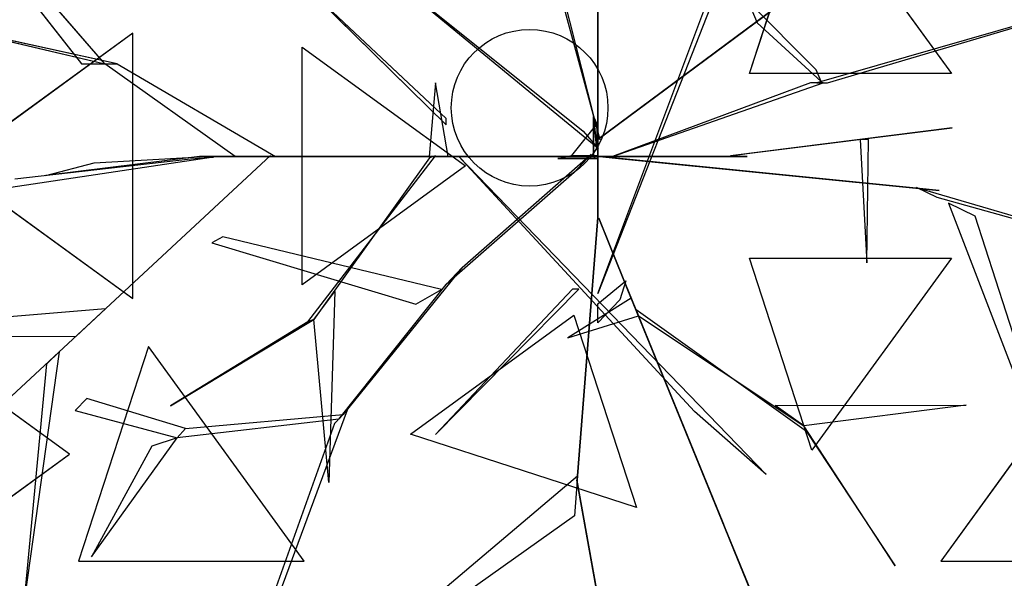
# Model space of a CAD drawing. Extents: x 22936 to 50368, y -4877 to 31080.
# Tile 367 of 601: x 49295 to 49405, y 2357 to 2420. Entities that reach past the tile are written whole.
import ezdxf

# ---------------------------------------------------------------- set-up
doc = ezdxf.new("R2010")
doc.units = 0
doc.layers.get('0').update_dxf_attribs({"linetype": 'CONTINUOUS'})
for name, color, linetype in [('00_TRACE_ARBRE', 3, 'CONTINUOUS'), ('00_TRACE_RDC', 241, 'CONTINUOUS'), ('08_AMENAGEMENTS_EXTERIEURS', 253, 'CONTINUOUS'), ('09_VEGETATION', 134, 'CONTINUOUS')]:
    doc.layers.add(name, color=color, linetype=linetype)

# ---------------------------------------------------------------- blocks, each defined once
blk = doc.blocks.new('TREE_GEOMETRIC_ROUND')
at = {"color": 7}
for p, q in [((-1424.8, 711.3, 4367.3), (-981.2, 146.5, 4126.7)), ((-935.2, 146.5, 4074.4), (-1424.8, 711.3, 4367.3)), ((43.9, 8.4, 1966.5), (43.9, 648.6, 2772)), ((43.9, 602.6, 2829.5), (43.9, -41.8, 1966.5)), ((345.4, 126.8, 5736.5), (469.4, 508.3, 5644.3)), ((469.4, 508.3, 5644.3), (746.6, 126.8, 5644.3)), ((48.1, -4.2, 2364), (-43.9, 359.9, 3797.1)), ((-43.9, 334.8, 3870.4), (48.1, -4.2, 2510.4)), ((43.9, -309.6, 4440.5), (282.4, 326.4, 5654)), ((43.9, -4.2, 2510.4), (471.9, 314.1, 3357.8)), ((471.9, 314.1, 3415.3), (43.9, -4.2, 2583.7)), ((1223.9, 322.2, 5052.5), (479.1, 108.8, 3886.1)), ((500, 108.8, 3797.1), (1223.9, 322.2, 5042)), ((-546.1, 309.6, 5523.2), (-257.3, 25.1, 4895.5)), ((-257.3, 37.7, 5010.6), (-546.1, 309.6, 5523.2)), ((282.4, 297.1, 5491.8), (43.9, -309.6, 4513.7)), ((-330.3, 289.4, 3300.2), (15, 12.8, 2772)), ((45.1, -22, 2829.5), (-322, 279.9, 3326.4)), ((342.6, 270.2, 4498), (360.8, 227.9, 4498)), ((477.9, 134.4, 3870.4), (342.6, 270.2, 4498)), ((-910.1, 146.5, 4105.7), (-1274.1, 226, 4806.6)), ((-1274.1, 226, 4806.6), (-935.2, 146.5, 4074.4)), ((360.8, 227.9, 4498), (487.8, 111.3, 3797.1)), ((-879.4, 207, 5468.4), (-1242, -56.5, 5178.3)), ((-879.4, -319.9, 5468.4), (-879.4, 207, 5468.4)), ((-543.3, -292.3, 5644.3), (-543.3, 179.3, 5644.3)), ((-543.3, 179.3, 5644.3), (-218.8, -56.5, 5736.5)), ((-981.2, 146.5, 4126.7), (-935.2, 146.5, 4074.4)), ((-935.2, 146.5, 4074.4), (-910.1, 146.5, 4105.7)), ((-675.8, -37.7, 3415.3), (-935.2, 146.5, 4074.4)), ((-910.1, 146.5, 4105.7), (-596.3, -37.7, 3415.3)), ((746.6, 126.8, 5644.3), (345.4, 126.8, 5736.5)), ((487.8, 111.3, 3797.1), (477.9, 134.4, 3870.4)), ((-278.3, 108.8, 5612.1), (-290.8, -37.7, 4456.2)), ((-253.2, -37.7, 4456.2), (-278.3, 108.8, 5612.1)), ((73.2, -37.7, 2364), (491.7, 108.8, 3797.1)), ((466.6, 108.8, 3870.4), (73.2, -37.7, 2510.4)), ((491.7, 108.8, 3797.1), (466.6, 108.8, 3870.4)), ((479.1, 108.8, 3886.1), (500, 108.8, 3797.1)), ((35.6, -29.3), (35.6, 41.8)), ((35.6, 41.8), (35.6, 20.9, 1893.2)), ((35.6, 41.8), (42, 27.1, 2791.2)), ((-257.3, 25.1, 4895.5), (-257.3, 37.7, 5010.6)), ((42, 27.1, 2791.2), (-8.3, -35.6, 2791.2)), ((35.6, 20.9, 1893.2), (35.6, -29.3, 1893.2)), ((35.6, -37.7, 1966.5), (35.6, 20.9, 1893.2)), ((35.6, 20.9, 1893.2), (35.6, -16.7, 2437.2)), ((42, 27.1, 2791.2), (42, -23.1, 2791.2)), ((15, 12.8, 2772), (45.1, -22, 2829.5)), ((43.9, -4.2, 2510.4), (43.9, 16.7, 2039.7)), ((43.9, 16.7, 2039.7), (43.9, -41.8, 1966.5)), ((43.9, -41.8, 1966.5), (43.9, 8.4, 1966.5)), ((747.6, 19.4, 5507.5), (307.6, -36.3, 4586.9)), ((340.8, -32.1, 4498), (747.6, 19.4, 5507.5)), ((35.6, -16.7, 2437.2), (35.6, -37.7, 1966.5)), ((43.9, -62.8, 2437.2), (43.9, -4.2, 2510.4)), ((43.9, -4.2, 2510.4), (43.9, -159, 3007.3)), ((43.9, -4.2, 2583.7), (43.9, -4.2, 2510.4)), ((48.1, -4.2, 2510.4), (48.1, -4.2, 2364)), ((581.4, -3.9, 5214.6), (565.4, -3.9, 5099.5)), ((565.4, -3.9, 5099.5), (578, -248.8, 5549.4)), ((578, -248.8, 5549.4), (581.4, -3.9, 5214.6)), ((-719.1, -39, 4325.4), (-1364, -135.5, 4586.9)), ((-605.7, -35.6, 3415.3), (-1326.3, -704.7, 3593.2)), ((-1326.3, -704.7, 3593.2), (-605.7, -35.6, 3357.8)), ((-746.9, -37.7, 4335.9), (-1052.4, -75.3, 5099.5)), ((-956.1, -50.2, 4937.4), (-734.4, -37.7, 4383)), ((-765, -42.5, 4398.6), (-719.1, -39, 4325.4)), ((-746.9, -37.7, 4335.9), (-232.2, -37.7, 3839)), ((-734.4, -37.7, 4383), (-746.9, -37.7, 4335.9)), ((-207.1, -37.7, 3886.1), (-734.4, -37.7, 4383)), ((-604.6, -37.7, 3415.3), (-675.8, -37.7, 3415.3)), ((-605.7, -35.6, 3357.8), (-605.7, -35.6, 3415.3)), ((-604.6, -37.7, 3357.8), (-604.6, -37.7, 3415.3)), ((-81.6, -37.7, 2934.1), (-604.6, -37.7, 3357.8)), ((-604.6, -37.7, 3415.3), (-81.6, -37.7, 3007.3)), ((-596.3, -37.7, 3415.3), (-604.6, -37.7, 3415.3)), ((-531.7, -365.8, 4848.5), (-278.5, -36.2, 4456.2)), ((-290.8, -37.7, 4456.2), (-253.2, -37.7, 4456.2)), ((-244.8, -37.7, 3959.3), (-290.8, -37.7, 4456.2)), ((-278.5, -36.2, 4456.2), (-290.3, -40.6, 4571.3)), ((-253.2, -37.7, 4456.2), (-207.1, -37.7, 3886.1)), ((-207.1, -37.7, 3886.1), (-244.8, -37.7, 3959.3)), ((-140.2, -37.7, 3064.9), (-232.2, -37.7, 3839)), ((-232.2, -37.7, 3839), (-207.1, -37.7, 3886.1)), ((-232.2, -37.7, 4440.5), (378.7, -669.5, 5654)), ((236.4, -544, 5491.8), (-232.2, -37.7, 4513.7)), ((-232.2, -37.7, 4513.7), (-232.2, -37.7, 4440.5)), ((-225.6, -258.5, 2358.4), (31.1, -33, 1966.5)), ((-207.1, -37.7, 3886.1), (-81.6, -37.7, 3007.3)), ((-81.6, -37.7, 3007.3), (-140.2, -37.7, 3064.9)), ((-81.6, -37.7, 3007.3), (-81.6, -37.7, 2934.1)), ((73.2, -37.7, 2510.4), (-81.6, -37.7, 3007.3)), ((-81.6, -37.7, 2934.1), (14.6, -37.7, 2437.2)), ((-35.6, -41.8), (-8.3, -35.6, 2791.2)), ((-8.3, -35.6, 2791.2), (42, -35.6, 2791.2)), ((31.1, -33, 1966.5), (-3.2, -69.7, 1966.5)), ((35.6, -37.7, 1966.5), (14.6, -37.7, 2437.2)), ((14.6, -37.7, 2437.2), (73.2, -37.7, 2510.4)), ((35.1, -36.7, 1966.5), (85, -41.7, 1966.5)), ((676.3, -100.8, 2829.5), (35.1, -36.7, 1966.5)), ((42, -23.1, 2791.2), (35.6, -29.3)), ((35.6, -29.3, 1893.2), (35.6, -29.3)), ((42, -35.6, 2791.2), (35.6, -41.8)), ((94.1, -37.7, 2039.7), (35.6, -37.7, 1966.5)), ((73.2, -37.7, 2510.4), (73.2, -37.7, 2364)), ((73.2, -37.7, 2510.4), (94.1, -37.7, 2039.7)), ((85.8, -37.7, 5481.4), (295, -37.7, 4498)), ((85.8, -37.7, 5669.7), (85.8, -37.7, 5481.4)), ((341, -37.7, 4498), (85.8, -37.7, 5669.7)), ((295, -37.7, 4498), (341, -37.7, 4498)), ((307.6, -36.3, 4586.9), (340.8, -32.1, 4498)), ((-1242, -56.5, 5178.3), (-879.4, -319.9, 5468.4)), ((-1113.8, -82.4, 4555.6), (-765, -42.5, 4398.6)), ((-1052.4, -75.3, 5099.5), (-956.1, -50.2, 4937.4)), ((-218.8, -56.5, 5736.5), (-543.3, -292.3, 5644.3)), ((-290.3, -40.6, 4571.3), (-519.9, -361.5, 4906)), ((-35.6, -41.8), (-14.6, -41.8, 1893.2)), ((35.6, -41.8), (-35.6, -41.8)), ((-14.6, -41.8, 1893.2), (-35.6, -41.8, 2364)), ((-35.6, -41.8, 2364), (23, -41.8, 2437.2)), ((-14.6, -41.8, 1893.2), (35.6, -41.8, 1893.2)), ((43.9, -41.8, 1966.5), (-14.6, -41.8, 1893.2)), ((23, -41.8, 2437.2), (43.9, -41.8, 1966.5)), ((35.6, -41.8, 1893.2), (35.6, -41.8)), ((43.9, -41.8, 1966.5), (43.9, -62.8, 2437.2)), ((85, -41.7, 1966.5), (722.1, -105.4, 2772)), ((-3.2, -69.7, 1966.5), (-257, -292.1, 2300.8)), ((43.9, -159, 2934.1), (43.9, -62.8, 2437.2)), ((722.1, -105.4, 2772), (676.3, -100.8, 2829.5)), ((718.1, -119.5, 2772), (676.7, -99.4, 2829.5)), ((676.7, -99.4, 2829.5), (1132.9, -232.9, 3326.4)), ((1144.2, -238.3, 3300.2), (718.1, -119.5, 2772)), ((740.6, -130.5, 2892.3), (900.6, -547.9, 4074.4)), ((793.3, -156.1, 2965.5), (740.6, -130.5, 2892.3)), ((923.2, -558.9, 4074.4), (793.3, -156.1, 2965.5)), ((43.9, -159, 2934.1), (3.3, -680.5, 3357.8)), ((3.3, -680.5, 3415.3), (43.9, -159, 3007.3)), ((43.9, -159, 3007.3), (43.9, -159, 2934.1)), ((93.2, -276.5, 3886.1), (45.8, -160.3, 3007.3)), ((45.8, -160.3, 3007.3), (68, -214.5, 3064.9)), ((-700.7, -197, 3117.4), (-722.5, -209.4, 3117.4)), ((-722.5, -209.4, 3117.4), (-317.1, -330.7, 2494.4)), ((-266.1, -301.8, 2421.1), (-700.7, -197, 3117.4)), ((68, -214.5, 3064.9), (102.7, -299.8, 3839)), ((345.4, -239.8, 5736.5), (746.6, -239.8, 5644.3)), ((469.4, -621.3, 5644.3), (345.4, -239.8, 5736.5)), ((746.6, -239.8, 5644.3), (469.4, -621.3, 5644.3)), ((-225.6, -258.5, 2358.4), (-461.5, -550, 2855.3)), ((-257, -292.1, 2300.8), (-225.6, -258.5, 2358.4)), ((-470.1, -559.2, 2829.1), (-257, -292.1, 2300.8)), ((43.9, -330.6, 4456.2), (99.4, -284.5, 3886.1)), ((99.4, -284.5, 3886.1), (87.5, -322.2, 3959.3)), ((102.7, -299.8, 3839), (93.2, -276.5, 3886.1)), ((93.2, -276.5, 3886.1), (292.4, -764.7, 4383)), ((-519.9, -361.5, 4895.5), (-477.9, -305.9, 4848.5)), ((-477.9, -305.9, 4848.5), (-489.9, -684.9, 5361.1)), ((-317.1, -330.7, 2494.4), (-266.1, -301.8, 2421.1)), ((-6.3, -301.3, 5010.6), (-278.3, -590, 5523.2)), ((-278.3, -590, 5523.2), (6.3, -301.3, 4895.5)), ((6.3, -301.3, 4895.5), (-6.3, -301.3, 5010.6)), ((43.9, -309.6, 4513.7), (43.9, -309.6, 4440.5)), ((297.1, -776.3, 4335.9), (102.7, -299.8, 3839)), ((110.6, -319.1, 4456.2), (-15.5, -397.7, 5612.1)), ((87.5, -322.2, 3959.3), (43.9, -368.2, 4456.2)), ((43.9, -368.2, 4456.2), (43.9, -330.6, 4456.2)), ((120.1, -342.4, 4456.2), (110.6, -319.1, 4456.2)), ((-933.8, -340.2, 3462.4), (-1596.1, -395.6, 3357.8)), ((-992.1, -394.3, 3488.5), (-933.8, -340.2, 3462.4)), ((120.1, -342.4, 4456.2), (124.8, -354, 4571.3)), ((124.8, -354, 4456.2), (120.1, -342.4, 4456.2)), ((458.2, -584.1, 4848.5), (120.1, -342.4, 4456.2)), ((-804.4, -533.2, 5246), (-519.9, -361.5, 4906)), ((-531.7, -365.8, 4848.5), (-804.4, -533.2, 5246)), ((-519.9, -361.5, 4906), (-531.7, -365.8, 4848.5)), ((-489.9, -684.9, 5361.1), (-519.9, -361.5, 4895.5)), ((-327.8, -588.9, 5644.3), (-3.3, -353.1, 5736.5)), ((-15.5, -397.7, 5612.1), (124.8, -354, 4456.2)), ((-3.3, -353.1, 5736.5), (120.7, -734.6, 5644.3)), ((124.8, -354, 4571.3), (453.5, -572.4, 4906)), ((-1345.6, -396.4, 3431), (-992.1, -394.3, 3488.5)), ((-1005.2, -629.1, 5283), (-1319.9, -400.4, 5031.1)), ((-1025.8, -425.7, 3546.1), (-1094.1, -911.7, 4205.1)), ((-1050.3, -449.3, 3561.8), (-1025.8, -425.7, 3546.1)), ((-848.5, -415, 2392.4), (-987, -841.2, 2682.5)), ((-538.8, -841.2, 2392.4), (-848.5, -415, 2392.4)), ((1034.7, -415, 5468.4), (725, -841.2, 5468.4)), ((-1094.1, -911.7, 4205.1), (-1050.3, -449.3, 3561.8)), ((-970.7, -518.1, 3734), (-993.6, -542.5, 3734)), ((-774.4, -578.1, 3137.7), (-970.7, -518.1, 3734)), ((-993.6, -542.5, 3734), (-791.6, -596.4, 3106.3)), ((-603.6, -946.7, 2786.3), (-453, -540.8, 2771.6)), ((-453, -540.8, 2771.6), (-478.7, -568.3, 2844.8)), ((378.7, -669.5, 5654), (236.4, -544, 5491.8)), ((396.5, -532.4, 4848.5), (775.7, -531.4, 5361.1)), ((453.5, -572.4, 4895.5), (396.5, -532.4, 4848.5)), ((775.7, -531.4, 5361.1), (453.5, -572.4, 4895.5)), ((-470.1, -559.2, 2829.1), (-791.6, -596.4, 3106.3)), ((-774.4, -578.1, 3137.7), (-461.5, -550, 2855.3)), ((-461.5, -550, 2855.3), (-470.1, -559.2, 2829.1)), ((-791.6, -596.4, 3106.3), (-774.4, -578.1, 3137.7)), ((-478.7, -568.3, 2844.8), (-620.7, -965, 2843.8)), ((634.8, -851, 5246), (453.5, -572.4, 4906)), ((453.5, -572.4, 4906), (458.2, -584.1, 4848.5)), ((458.2, -584.1, 4848.5), (634.8, -851, 5246)), ((-961.2, -832.7, 3238.8), (-791.6, -596.4, 3106.3)), ((-791.6, -596.4, 3106.3), (-841.4, -612.9, 3179.5)), ((120.7, -734.6, 5644.3), (-327.8, -588.9, 5644.3)), ((-841.4, -612.9, 3179.5), (-961.2, -832.7, 3238.8)), ((-1225.9, -789.5, 4958.5), (-1005.2, -629.1, 5283)), ((-373.5, -991.1, 4105.7), (4, -672.1, 3415.3)), ((3.3, -680.5, 3415.3), (-2.2, -751.4, 3415.3)), ((176, -1648.4, 3593.2), (2.2, -680.5, 3357.8)), ((2.2, -680.5, 3357.8), (2.2, -680.5, 3415.3)), ((2.2, -680.5, 3415.3), (176, -1648.4, 3593.2)), ((4, -672.1, 3415.3), (3.3, -680.5, 3415.3)), ((3.3, -680.5, 3357.8), (3.3, -680.5, 3415.3)), ((-2.2, -751.4, 3415.3), (-375.4, -1016.1, 4074.4)), ((292.4, -764.7, 4383), (297.1, -776.3, 4335.9)), ((376.1, -970, 4937.4), (292.4, -764.7, 4383)), ((297.1, -776.3, 4325.4), (543.6, -1380.7, 4586.9)), ((314.5, -818.9, 4398.6), (297.1, -776.3, 4325.4)), ((297.1, -776.3, 4335.9), (412.5, -1059.2, 5099.5)), ((447.2, -1144.4, 4555.6), (314.5, -818.9, 4398.6)), ((-987, -841.2, 2682.5), (-538.8, -841.2, 2392.4)), ((725, -841.2, 5468.4), (1173.2, -841.2, 5178.3))]:
    blk.add_line(p, q, dxfattribs=at)
mesh = blk.add_polyface(dxfattribs=at)
corners = [(-1424.8, 711.3, 4367.3), (-981.2, 146.5, 4126.7), (-935.2, 146.5, 4074.4)]
mesh.append_faces([[corners[k] for k in face] for face in [(0, 1, 2)]], dxfattribs={"color": 7})
mesh = blk.add_polyface(dxfattribs=at)
corners = [(43.9, 8.4, 1966.5), (43.9, 602.6, 2829.5), (43.9, -41.8, 1966.5), (43.9, 648.6, 2772)]
mesh.append_faces([[corners[k] for k in face] for face in [(0, 1, 2), (1, 0, 3)]], dxfattribs={"vtx0": -1, "color": 7})
mesh = blk.add_polyface(dxfattribs=at)
corners = [(746.6, 126.8, 5644.3), (345.4, 126.8, 5736.5), (469.4, 508.3, 5644.3)]
mesh.append_faces([[corners[k] for k in face] for face in [(0, 1, 2)]], dxfattribs={"color": 7})
mesh = blk.add_polyface(dxfattribs=at)
corners = [(471.9, 314.1, 3357.8), (43.9, -4.2, 2583.7), (43.9, -4.2, 2510.4), (471.9, 314.1, 3415.3)]
mesh.append_faces([[corners[k] for k in face] for face in [(0, 1, 2), (1, 0, 3)]], dxfattribs={"vtx0": -1, "color": 7})
mesh = blk.add_polyface(dxfattribs=at)
corners = [(-546.1, 309.6, 5523.2), (-257.3, 25.1, 4895.5), (-257.3, 37.7, 5010.6)]
mesh.append_faces([[corners[k] for k in face] for face in [(0, 1, 2)]], dxfattribs={"color": 7})
mesh = blk.add_polyface(dxfattribs=at)
corners = [(-1274.1, 226, 4806.6), (-935.2, 146.5, 4074.4), (-910.1, 146.5, 4105.7)]
mesh.append_faces([[corners[k] for k in face] for face in [(0, 1, 2)]], dxfattribs={"color": 7})
mesh = blk.add_polyface(dxfattribs=at)
corners = [(-879.4, 207, 5468.4), (-1242, -56.5, 5178.3), (-879.4, -319.9, 5468.4)]
mesh.append_faces([[corners[k] for k in face] for face in [(0, 1, 2)]], dxfattribs={"color": 7})
mesh = blk.add_polyface(dxfattribs=at)
corners = [(-218.8, -56.5, 5736.5), (-543.3, -292.3, 5644.3), (-543.3, 179.3, 5644.3)]
mesh.append_faces([[corners[k] for k in face] for face in [(0, 1, 2)]], dxfattribs={"color": 7})
mesh = blk.add_polyface(dxfattribs=at)
corners = [(-278.3, 108.8, 5612.1), (-290.8, -37.7, 4456.2), (-253.2, -37.7, 4456.2)]
mesh.append_faces([[corners[k] for k in face] for face in [(0, 1, 2)]], dxfattribs={"color": 7})
mesh = blk.add_polyface(dxfattribs=at)
corners = [(35.6, 41.8), (35.6, -29.3, 1893.2), (35.6, -29.3), (35.6, 20.9, 1893.2)]
mesh.append_faces([[corners[k] for k in face] for face in [(0, 1, 2), (1, 0, 3)]], dxfattribs={"vtx0": -1, "color": 7})
mesh = blk.add_polyface(dxfattribs=at)
corners = [(35.6, 41.8), (42, -23.1, 2791.2), (35.6, -29.3), (42, 27.1, 2791.2)]
mesh.append_faces([[corners[k] for k in face] for face in [(0, 1, 2), (1, 0, 3)]], dxfattribs={"vtx0": -1, "color": 7})
mesh = blk.add_polyface(dxfattribs=at)
corners = [(35.6, 20.9, 1893.2), (35.6, -16.7, 2437.2), (35.6, -37.7, 1966.5)]
mesh.append_faces([[corners[k] for k in face] for face in [(0, 1, 2)]], dxfattribs={"color": 7})
mesh = blk.add_polyface(dxfattribs=at)
corners = [(43.9, -4.2, 2510.4), (43.9, -41.8, 1966.5), (43.9, -62.8, 2437.2), (43.9, 16.7, 2039.7)]
mesh.append_faces([[corners[k] for k in face] for face in [(0, 1, 2), (1, 0, 3)]], dxfattribs={"vtx0": -1, "color": 7})
mesh = blk.add_polyface(dxfattribs=at)
corners = [(747.6, 19.4, 5507.5), (307.6, -36.3, 4586.9), (340.8, -32.1, 4498)]
mesh.append_faces([[corners[k] for k in face] for face in [(0, 1, 2)]], dxfattribs={"color": 7})
mesh = blk.add_polyface(dxfattribs=at)
corners = [(43.9, -62.8, 2437.2), (43.9, -159, 3007.3), (43.9, -159, 2934.1), (43.9, -4.2, 2510.4)]
mesh.append_faces([[corners[k] for k in face] for face in [(0, 1, 2), (1, 0, 3)]], dxfattribs={"vtx0": -1, "color": 7})
mesh = blk.add_polyface(dxfattribs=at)
corners = [(565.4, -3.9, 5099.5), (578, -248.8, 5549.4), (581.4, -3.9, 5214.6)]
mesh.append_faces([[corners[k] for k in face] for face in [(0, 1, 2)]], dxfattribs={"color": 7})
mesh = blk.add_polyface(dxfattribs=at)
corners = [(-1326.3, -704.7, 3593.2), (-605.7, -35.6, 3357.8), (-605.7, -35.6, 3415.3)]
mesh.append_faces([[corners[k] for k in face] for face in [(0, 1, 2)]], dxfattribs={"color": 7})
mesh = blk.add_polyface(dxfattribs=at)
corners = [(-207.1, -37.7, 3886.1), (-746.9, -37.7, 4335.9), (-232.2, -37.7, 3839), (-734.4, -37.7, 4383)]
mesh.append_faces([[corners[k] for k in face] for face in [(0, 1, 2), (1, 0, 3)]], dxfattribs={"vtx0": -1, "color": 7})
mesh = blk.add_polyface(dxfattribs=at)
corners = [(-604.6, -37.7, 3357.8), (-81.6, -37.7, 3007.3), (-81.6, -37.7, 2934.1), (-604.6, -37.7, 3415.3)]
mesh.append_faces([[corners[k] for k in face] for face in [(0, 1, 2), (1, 0, 3)]], dxfattribs={"vtx0": -1, "color": 7})
mesh = blk.add_polyface(dxfattribs=at)
corners = [(-244.8, -37.7, 3959.3), (-253.2, -37.7, 4456.2), (-207.1, -37.7, 3886.1), (-290.8, -37.7, 4456.2)]
mesh.append_faces([[corners[k] for k in face] for face in [(0, 1, 2), (1, 0, 3)]], dxfattribs={"vtx0": -1, "color": 7})
mesh = blk.add_polyface(dxfattribs=at)
corners = [(-140.2, -37.7, 3064.9), (-207.1, -37.7, 3886.1), (-81.6, -37.7, 3007.3), (-232.2, -37.7, 3839)]
mesh.append_faces([[corners[k] for k in face] for face in [(0, 1, 2), (1, 0, 3)]], dxfattribs={"vtx0": -1, "color": 7})
mesh = blk.add_polyface(dxfattribs=at)
corners = [(73.2, -37.7, 2510.4), (-81.6, -37.7, 2934.1), (14.6, -37.7, 2437.2), (-81.6, -37.7, 3007.3)]
mesh.append_faces([[corners[k] for k in face] for face in [(0, 1, 2), (1, 0, 3)]], dxfattribs={"vtx0": -1, "color": 7})
mesh = blk.add_polyface(dxfattribs=at)
corners = [(14.6, -37.7, 2437.2), (94.1, -37.7, 2039.7), (35.6, -37.7, 1966.5), (73.2, -37.7, 2510.4)]
mesh.append_faces([[corners[k] for k in face] for face in [(0, 1, 2), (1, 0, 3)]], dxfattribs={"vtx0": -1, "color": 7})
mesh = blk.add_polyface(dxfattribs=at)
corners = [(722.1, -105.4, 2772), (35.1, -36.7, 1966.5), (85, -41.7, 1966.5), (676.3, -100.8, 2829.5)]
mesh.append_faces([[corners[k] for k in face] for face in [(0, 1, 2), (1, 0, 3)]], dxfattribs={"vtx0": -1, "color": 7})
mesh = blk.add_polyface(dxfattribs=at)
corners = [(85.8, -37.7, 5669.7), (295, -37.7, 4498), (341, -37.7, 4498), (85.8, -37.7, 5481.4)]
mesh.append_faces([[corners[k] for k in face] for face in [(0, 1, 2), (1, 0, 3)]], dxfattribs={"vtx0": -1, "color": 7})
mesh = blk.add_polyface(dxfattribs=at)
corners = [(-35.6, -41.8, 2364), (43.9, -41.8, 1966.5), (-14.6, -41.8, 1893.2), (23, -41.8, 2437.2)]
mesh.append_faces([[corners[k] for k in face] for face in [(0, 1, 2), (1, 0, 3)]], dxfattribs={"vtx0": -1, "color": 7})
mesh = blk.add_polyface(dxfattribs=at)
corners = [(-14.6, -41.8, 1893.2), (35.6, -41.8), (-35.6, -41.8), (35.6, -41.8, 1893.2)]
mesh.append_faces([[corners[k] for k in face] for face in [(0, 1, 2), (1, 0, 3)]], dxfattribs={"vtx0": -1, "color": 7})
mesh = blk.add_polyface(dxfattribs=at)
corners = [(43.9, -159, 3007.3), (3.3, -680.5, 3357.8), (3.3, -680.5, 3415.3), (43.9, -159, 2934.1)]
mesh.append_faces([[corners[k] for k in face] for face in [(0, 1, 2), (1, 0, 3)]], dxfattribs={"vtx0": -1, "color": 7})
mesh = blk.add_polyface(dxfattribs=at)
corners = [(93.2, -276.5, 3886.1), (68, -214.5, 3064.9), (102.7, -299.8, 3839), (45.8, -160.3, 3007.3)]
mesh.append_faces([[corners[k] for k in face] for face in [(0, 1, 2), (1, 0, 3)]], dxfattribs={"vtx0": -1, "color": 7})
mesh = blk.add_polyface(dxfattribs=at)
corners = [(746.6, -239.8, 5644.3), (469.4, -621.3, 5644.3), (345.4, -239.8, 5736.5)]
mesh.append_faces([[corners[k] for k in face] for face in [(0, 1, 2)]], dxfattribs={"color": 7})
mesh = blk.add_polyface(dxfattribs=at)
corners = [(102.7, -299.8, 3839), (292.4, -764.7, 4383), (297.1, -776.3, 4335.9), (93.2, -276.5, 3886.1)]
mesh.append_faces([[corners[k] for k in face] for face in [(0, 1, 2), (1, 0, 3)]], dxfattribs={"vtx0": -1, "color": 7})
mesh = blk.add_polyface(dxfattribs=at)
corners = [(-489.9, -684.9, 5361.1), (-519.9, -361.5, 4895.5), (-477.9, -305.9, 4848.5)]
mesh.append_faces([[corners[k] for k in face] for face in [(0, 1, 2)]], dxfattribs={"color": 7})
mesh = blk.add_polyface(dxfattribs=at)
corners = [(-6.3, -301.3, 5010.6), (-278.3, -590, 5523.2), (6.3, -301.3, 4895.5)]
mesh.append_faces([[corners[k] for k in face] for face in [(0, 1, 2)]], dxfattribs={"color": 7})
mesh = blk.add_polyface(dxfattribs=at)
corners = [(124.8, -354, 4456.2), (110.6, -319.1, 4456.2), (-15.5, -397.7, 5612.1), (120.1, -342.4, 4456.2)]
mesh.append_faces([[corners[k] for k in face] for face in [(0, 1, 2), (1, 0, 3)]], dxfattribs={"vtx0": -1, "color": 7})
mesh = blk.add_polyface(dxfattribs=at)
corners = [(-804.4, -533.2, 5246), (-519.9, -361.5, 4906), (-531.7, -365.8, 4848.5)]
mesh.append_faces([[corners[k] for k in face] for face in [(0, 1, 2)]], dxfattribs={"color": 7})
mesh = blk.add_polyface(dxfattribs=at)
corners = [(120.7, -734.6, 5644.3), (-327.8, -588.9, 5644.3), (-3.3, -353.1, 5736.5)]
mesh.append_faces([[corners[k] for k in face] for face in [(0, 1, 2)]], dxfattribs={"color": 7})
mesh = blk.add_polyface(dxfattribs=at)
corners = [(-1319.9, -400.4, 5031.1), (-1225.9, -789.5, 4958.5), (-1005.2, -629.1, 5283)]
mesh.append_faces([[corners[k] for k in face] for face in [(0, 1, 2)]], dxfattribs={"color": 7})
mesh = blk.add_polyface(dxfattribs=at)
corners = [(-1094.1, -911.7, 4205.1), (-1050.3, -449.3, 3561.8), (-1025.8, -425.7, 3546.1)]
mesh.append_faces([[corners[k] for k in face] for face in [(0, 1, 2)]], dxfattribs={"color": 7})
mesh = blk.add_polyface(dxfattribs=at)
corners = [(-538.8, -841.2, 2392.4), (-848.5, -415, 2392.4), (-987, -841.2, 2682.5)]
mesh.append_faces([[corners[k] for k in face] for face in [(0, 1, 2)]], dxfattribs={"color": 7})
mesh = blk.add_polyface(dxfattribs=at)
corners = [(1173.2, -841.2, 5178.3), (1034.7, -415, 5468.4), (725, -841.2, 5468.4)]
mesh.append_faces([[corners[k] for k in face] for face in [(0, 1, 2)]], dxfattribs={"color": 7})
mesh = blk.add_polyface(dxfattribs=at)
corners = [(775.7, -531.4, 5361.1), (453.5, -572.4, 4895.5), (396.5, -532.4, 4848.5)]
mesh.append_faces([[corners[k] for k in face] for face in [(0, 1, 2)]], dxfattribs={"color": 7})
mesh = blk.add_polyface(dxfattribs=at)
corners = [(453.5, -572.4, 4906), (458.2, -584.1, 4848.5), (634.8, -851, 5246)]
mesh.append_faces([[corners[k] for k in face] for face in [(0, 1, 2)]], dxfattribs={"color": 7})
mesh = blk.add_polyface(dxfattribs=at)
corners = [(-791.6, -596.4, 3106.3), (-841.4, -612.9, 3179.5), (-961.2, -832.7, 3238.8)]
mesh.append_faces([[corners[k] for k in face] for face in [(0, 1, 2)]], dxfattribs={"color": 7})
mesh = blk.add_polyface(dxfattribs=at)
corners = [(2.2, -680.5, 3415.3), (176, -1648.4, 3593.2), (2.2, -680.5, 3357.8)]
mesh.append_faces([[corners[k] for k in face] for face in [(0, 1, 2)]], dxfattribs={"color": 7})
mesh = blk.add_polyface(dxfattribs=at)
corners = [(376.1, -970, 4937.4), (297.1, -776.3, 4335.9), (412.5, -1059.2, 5099.5), (292.4, -764.7, 4383)]
mesh.append_faces([[corners[k] for k in face] for face in [(0, 1, 2), (1, 0, 3)]], dxfattribs={"vtx0": -1, "color": 7})
mesh = blk.add_polyface(dxfattribs=at)
corners = [(447.2, -1144.4, 4555.6), (297.1, -776.3, 4325.4), (543.6, -1380.7, 4586.9), (314.5, -818.9, 4398.6)]
mesh.append_faces([[corners[k] for k in face] for face in [(0, 1, 2), (1, 0, 3)]], dxfattribs={"vtx0": -1, "color": 7})
blk = doc.blocks.new('ARBRE_SIMPLE')
for radius in [250, 17.5]:
    blk.add_circle((0, 0), radius)
blk = doc.blocks.new('GROUPER_1')
at = {"layer": '00_TRACE_ARBRE', "xscale": 0.5, "yscale": 0.5, "zscale": 0.5, "rotation": 10.53798942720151}
blk.add_blockref('ARBRE_SIMPLE', (7737.82, 3020.97), dxfattribs=at)
blk = doc.blocks.new('GROUPER_2')
at = {"layer": '00_TRACE_RDC'}
blk.add_blockref('GROUPER_1', (12098.99, 4265.72), dxfattribs=at)
blk = doc.blocks.new('GROUPER_17')
at = {"layer": '08_AMENAGEMENTS_EXTERIEURS'}
mesh = blk.add_polyface(dxfattribs=at)
corners = [(16.45, 1860.4), (0, 1328), (0, 1844.55), (1795, 1328), (33.02, 1876.27), (49.71, 1892.12), (66.55, 1907.89), (83.55, 1923.55), (100.74, 1939.04), (118.11, 1954.33), (135.7, 1969.37), (153.53, 1984.11), (171.6, 1998.5), (189.93, 2012.5), (208.55, 2026.07), (227.46, 2039.16), (246.69, 2051.72), (266.25, 2063.72), (286.11, 2075.18), (306.26, 2086.08), (326.69, 2096.46), (347.37, 2106.3), (368.28, 2115.64), (389.4, 2124.46), (410.72, 2132.79), (432.21, 2140.64), (453.87, 2148), (475.66, 2154.9), (497.57, 2161.34), (519.59, 2167.33), (541.68, 2172.89), (563.84, 2178.01), (586.04, 2182.71), (608.27, 2187), (630.51, 2190.89), (652.73, 2194.39), (674.92, 2197.5), (697.06, 2200.25), (719.14, 2202.62), (741.15, 2204.62), (763.1, 2206.23), (785, 2207.43), (806.84, 2208.22), (828.63, 2208.57), (850.38, 2208.48), (872.08, 2207.93), (893.75, 2206.9), (915.39, 2205.39), (936.99, 2203.38), (958.57, 2200.86), (980.13, 2197.81), (1001.67, 2194.22), (1023.19, 2190.07), (1044.71, 2185.36), (1066.22, 2180.06), (1087.73, 2174.17), (1109.23, 2167.67), (1130.75, 2160.55), (1152.27, 2152.79), (1173.81, 2144.38), (1195.36, 2135.31), (1216.93, 2125.59), (1238.5, 2115.38), (1260.06, 2104.88), (1281.58, 2094.27), (1303.04, 2083.75), (1324.43, 2073.52), (1345.72, 2063.77), (1366.89, 2054.69), (1387.93, 2046.48), (1408.82, 2039.32), (1429.54, 2033.42), (1450.06, 2028.98), (1470.36, 2026.17), (1490.44, 2025.2), (1510.26, 2026.26), (1529.82, 2029.54), (1549.07, 2035.18), (1567.96, 2043.07), (1586.43, 2053.03), (1604.39, 2064.91), (1621.79, 2078.53), (1638.55, 2093.74), (1654.6, 2110.37), (1669.89, 2128.24), (1684.32, 2147.2), (1697.85, 2167.08), (1710.39, 2187.71), (1721.89, 2208.92), (1732.26, 2230.56), (1741.45, 2252.45), (1749.38, 2274.43), (1756.03, 2296.38), (1761.5, 2318.27), (1765.9, 2340.13), (1769.36, 2361.94), (1771.99, 2383.72), (1773.91, 2405.46), (1775.24, 2427.19), (1776.09, 2448.89), (1776.59, 2470.58), (1776.85, 2492.26), (1777, 2513.93), (2395.68, 2513.93), (1845, 75), (1845, 0), (1332.44, 6187.9), (953.84, 4324.79), (744.56, 6114.92), (1503.53, 4690.87), (1872.82, 4324.79), (2843.74, 4811.2), (2680.87, 4187.05), (193.79, -1456.02), (188.09, -1836.1), (174.84, -1645.82), (233.16, -2021.44), (244.41, -1272.11), (308.78, -2196.56), (325.25, -1099.34), (412.78, -2356.46), (434, -942.64), (3662.14, -2801.42), (567.57, -806.46), (722.14, -694.7), (893.31, -610.54), (1076.21, -556.38), (1155.38, -537.12), (1232.99, -512.33), (1308.66, -482.14), (1382.02, -446.69), (1452.7, -406.15), (1520.35, -360.74), (1584.63, -310.68), (1645.22, -256.21), (1701.82, -197.6), (1754.16, -135.16), (1801.96, -69.18), (1795, 75)]
mesh.append_faces([[corners[k] for k in face] for face in [(0, 1, 2), (106, 107, 108), (113, 114, 115)]], dxfattribs={"vtx0": -1})
mesh.append_faces([[corners[k] for k in face] for face in [(1, 0, 3), (104, 103, 105), (107, 109, 110), (110, 111, 112), (114, 113, 116), (116, 117, 118), (118, 119, 120), (120, 121, 122), (122, 112, 111)]], dxfattribs={"vtx0": -1, "vtx1": -1})
mesh.append_faces([[corners[k] for k in face] for face in [(3, 103, 104), (122, 105, 103)]], dxfattribs={"vtx0": -1, "vtx1": -1, "vtx2": -1})
mesh.append_faces([[corners[k] for k in face] for face in [(3, 0, 4), (3, 4, 5), (3, 5, 6), (3, 6, 7), (3, 7, 8), (3, 8, 9), (3, 9, 10), (3, 10, 11), (3, 11, 12), (3, 12, 13), (3, 13, 14), (3, 14, 15), (3, 15, 16), (3, 16, 17), (3, 17, 18), (3, 18, 19), (3, 19, 20), (3, 20, 21), (3, 21, 22), (3, 22, 23), (3, 23, 24), (3, 24, 25), (3, 25, 26), (3, 26, 27), (3, 27, 28), (3, 28, 29), (3, 29, 30), (3, 30, 31), (3, 31, 32), (3, 32, 33), (3, 33, 34), (3, 34, 35), (3, 35, 36), (3, 36, 37), (3, 37, 38), (3, 38, 39), (3, 39, 40), (3, 40, 41), (3, 41, 42), (3, 42, 43), (3, 43, 44), (3, 44, 45), (3, 45, 46), (3, 46, 47), (3, 47, 48), (3, 48, 49), (3, 49, 50), (3, 50, 51), (3, 51, 52), (3, 52, 53), (3, 53, 54), (3, 54, 55), (3, 55, 56), (3, 56, 57), (3, 57, 58), (3, 58, 59), (3, 59, 60), (3, 60, 61), (3, 61, 62), (3, 62, 63), (3, 63, 64), (3, 64, 65), (3, 65, 66), (3, 66, 67), (3, 67, 68), (3, 68, 69), (3, 69, 70), (3, 70, 71), (3, 71, 72), (3, 72, 73), (3, 73, 74), (3, 74, 75), (3, 75, 76), (3, 76, 77), (3, 77, 78), (3, 78, 79), (3, 79, 80), (3, 80, 81), (3, 81, 82), (3, 82, 83), (3, 83, 84), (3, 84, 85), (3, 85, 86), (3, 86, 87), (3, 87, 88), (3, 88, 89), (3, 89, 90), (3, 90, 91), (3, 91, 92), (3, 92, 93), (3, 93, 94), (3, 94, 95), (3, 95, 96), (3, 96, 97), (3, 97, 98), (3, 98, 99), (3, 99, 100), (3, 100, 101), (3, 101, 102), (3, 102, 103), (107, 106, 109), (110, 109, 111), (116, 113, 117), (118, 117, 119), (120, 119, 121), (122, 121, 123), (122, 123, 124), (122, 124, 125), (122, 125, 126), (122, 126, 127), (122, 127, 128), (122, 128, 129), (122, 129, 130), (122, 130, 131), (122, 131, 132), (122, 132, 133), (122, 133, 134), (122, 134, 135), (122, 135, 136), (122, 136, 137), (122, 137, 105), (122, 103, 112)]], dxfattribs={"vtx0": -1, "vtx2": -1})
mesh.append_faces([[corners[k] for k in face] for face in [(104, 138, 3)]], dxfattribs={"vtx2": -1})

msp = doc.modelspace()

# ---------------------------------------------------------------- block references
at = {"layer": '00_TRACE_RDC'}
msp.add_blockref('GROUPER_2', (29515.15, -4876.93), dxfattribs=at)
at = {"layer": '08_AMENAGEMENTS_EXTERIEURS', "color": 54}
msp.add_blockref('GROUPER_17', (46706.19, 1619.93), dxfattribs=at)
at = {"layer": '09_VEGETATION', "xscale": 0.05625, "yscale": 0.05625, "zscale": 0.05625}
msp.add_blockref('TREE_GEOMETRIC_ROUND', (49357.1, 2406.44), dxfattribs=at)

doc.saveas('drawing.dxf')
